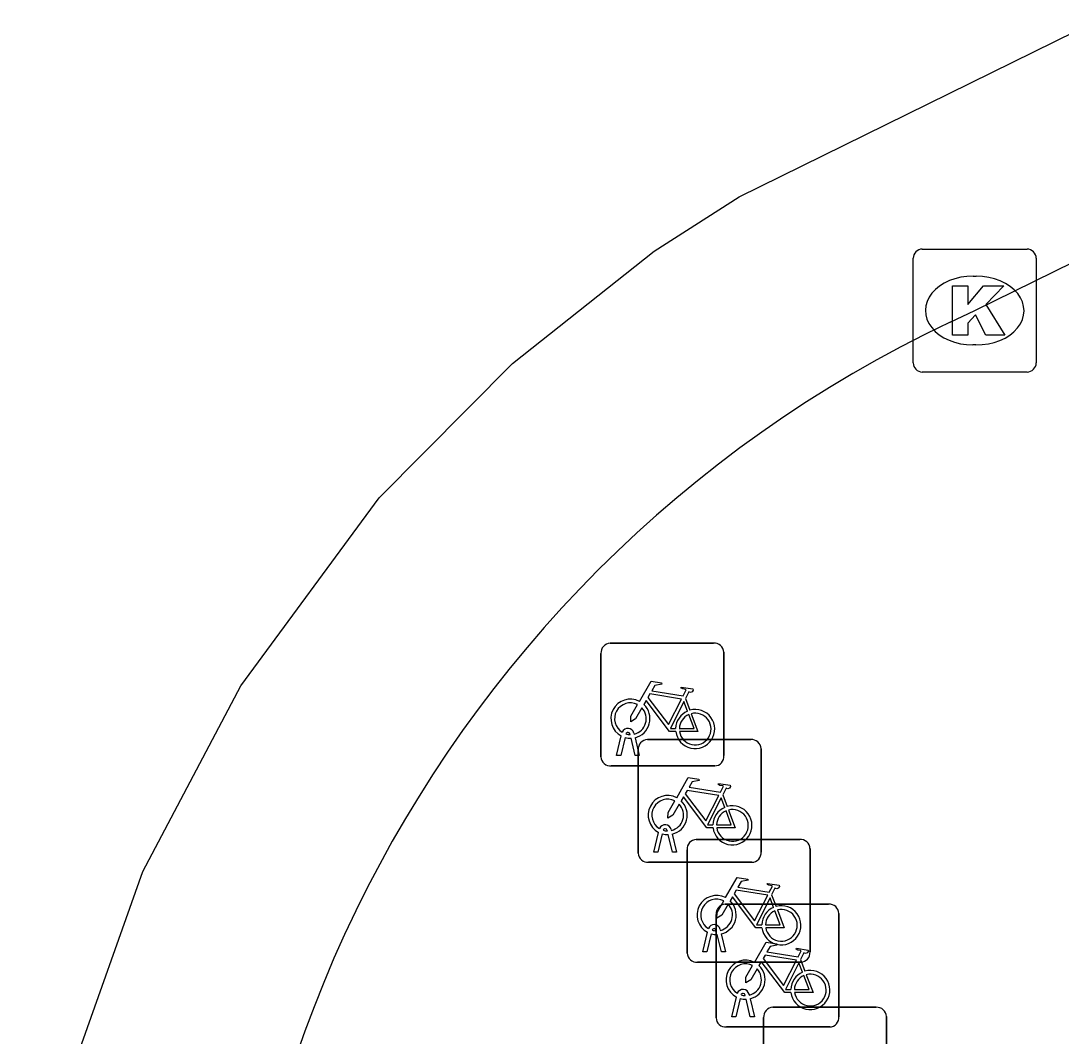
# Model space of a CAD drawing. Extents: x 160457 to 162082, y 388340 to 389736.
# Drawn here: x 161123.02 to 161131.49, y 389094.45 to 389102.71 of the extents above; entities that cross this region are included whole.
import ezdxf

# ---------------------------------------------------------------- set-up
doc = ezdxf.new("R2010")
doc.units = 0
for name, color, linetype in [('IMGEO_Fietsenrek', 7, 'Continuous'), ('IMGEO_Kolk', 7, 'Continuous'), ('IMGEO_Rijbaan_lokaal_gesloten', 7, 'Continuous')]:
    doc.layers.add(name, color=color, linetype=linetype)

msp = doc.modelspace()

# ---------------------------------------------------------------- linework, layer by layer
at = {"layer": 'IMGEO_Fietsenrek'}
for p, q in [((161127.8179, 389097.6495), (161128.6588, 389097.6495)), ((161128.6588, 389097.6495), (161127.8179, 389097.6495)), ((161127.7435, 389096.7249), (161127.7435, 389097.5658)), ((161127.7435, 389097.5658), (161127.7435, 389096.7249)), ((161128.7425, 389097.5751), (161128.7425, 389096.7342)), ((161128.7425, 389096.7342), (161128.7425, 389097.5751)), ((161128.4302, 389097.1992), (161128.4665, 389097.104)), ((161127.9809, 389096.9059), (161127.9799, 389096.9102)), ((161128.0116, 389096.9174), (161128.0134, 389096.9095)), ((161127.8705, 389096.7343), (161127.9088, 389096.8943)), ((161127.9392, 389096.8821), (161127.9039, 389096.7343)), ((161128.022, 389096.7343), (161127.9881, 389096.876)), ((161128.0204, 389096.8803), (161128.0554, 389096.7343)), ((161128.1209, 389096.8655), (161128.9618, 389096.8655)), ((161128.9618, 389096.8655), (161128.1209, 389096.8655)), ((161127.9039, 389096.7343), (161127.8705, 389096.7343)), ((161128.0554, 389096.7343), (161128.022, 389096.7343)), ((161128.0465, 389095.9409), (161128.0465, 389096.7818)), ((161128.0465, 389096.7818), (161128.0465, 389095.9409)), ((161129.0455, 389096.7911), (161129.0455, 389095.9502)), ((161129.0455, 389095.9502), (161129.0455, 389096.7911)), ((161128.6681, 389096.6505), (161127.8272, 389096.6505)), ((161127.8272, 389096.6505), (161128.6681, 389096.6505)), ((161128.7332, 389096.4152), (161128.7695, 389096.32)), ((161128.1735, 389095.9503), (161128.2118, 389096.1103)), ((161128.2422, 389096.0981), (161128.2069, 389095.9503)), ((161128.2839, 389096.1219), (161128.2829, 389096.1262)), ((161128.325, 389095.9503), (161128.2911, 389096.092)), ((161128.3146, 389096.1334), (161128.3164, 389096.1255)), ((161128.3234, 389096.0963), (161128.3584, 389095.9503)), ((161128.4445, 389095.1279), (161128.4445, 389095.9688)), ((161128.4445, 389095.9688), (161128.4445, 389095.1279)), ((161128.5189, 389096.0525), (161129.3598, 389096.0525)), ((161129.3598, 389096.0525), (161128.5189, 389096.0525)), ((161129.4435, 389095.9781), (161129.4435, 389095.1372)), ((161129.4435, 389095.1372), (161129.4435, 389095.9781)), ((161128.2069, 389095.9503), (161128.1735, 389095.9503)), ((161128.3584, 389095.9503), (161128.325, 389095.9503)), ((161128.9711, 389095.8665), (161128.1302, 389095.8665)), ((161128.1302, 389095.8665), (161128.9711, 389095.8665)), ((161129.1312, 389095.6022), (161129.1675, 389095.507)), ((161128.7539, 389095.5255), (161129.5948, 389095.5255)), ((161129.5948, 389095.5255), (161128.7539, 389095.5255)), ((161128.6795, 389094.6009), (161128.6795, 389095.4418)), ((161128.6795, 389095.4418), (161128.6795, 389094.6009)), ((161129.6785, 389095.4511), (161129.6785, 389094.6102)), ((161129.6785, 389094.6102), (161129.6785, 389095.4511)), ((161128.5715, 389095.1373), (161128.6098, 389095.2973)), ((161128.6819, 389095.3089), (161128.6809, 389095.3132)), ((161128.7126, 389095.3204), (161128.7144, 389095.3125)), ((161128.6402, 389095.2851), (161128.6049, 389095.1373)), ((161128.723, 389095.1373), (161128.6891, 389095.279)), ((161128.7214, 389095.2833), (161128.7564, 389095.1373)), ((161128.6049, 389095.1373), (161128.5715, 389095.1373)), ((161128.7564, 389095.1373), (161128.723, 389095.1373)), ((161129.3691, 389095.0535), (161128.5282, 389095.0535)), ((161128.5282, 389095.0535), (161129.3691, 389095.0535)), ((161129.3662, 389095.0752), (161129.4025, 389094.98)), ((161128.9169, 389094.7819), (161128.9159, 389094.7862)), ((161128.9476, 389094.7934), (161128.9494, 389094.7855)), ((161128.8065, 389094.6103), (161128.8448, 389094.7703)), ((161128.8752, 389094.7581), (161128.8399, 389094.6103)), ((161128.958, 389094.6103), (161128.9241, 389094.752)), ((161128.9564, 389094.7563), (161128.9914, 389094.6103)), ((161129.1409, 389094.6865), (161129.9818, 389094.6865)), ((161129.9818, 389094.6865), (161129.1409, 389094.6865)), ((161128.8399, 389094.6103), (161128.8065, 389094.6103)), ((161128.9914, 389094.6103), (161128.958, 389094.6103)), ((161129.0665, 389093.7619), (161129.0665, 389094.6028)), ((161129.0665, 389094.6028), (161129.0665, 389093.7619)), ((161130.0655, 389094.6121), (161130.0655, 389093.7712)), ((161130.0655, 389093.7712), (161130.0655, 389094.6121)), ((161129.6041, 389094.5265), (161128.7632, 389094.5265)), ((161128.7632, 389094.5265), (161129.6041, 389094.5265))]:
    msp.add_line(p, q, dxfattribs=at)
for points in [[(161128.0561, 389097.1762), (161128.1508, 389097.3397), (161128.237, 389097.3259), (161128.2387, 389097.3172), (161128.1826, 389097.3063), (161128.1564, 389097.261), (161128.4116, 389097.2202)], [(161128.4116, 389097.2202), (161128.4366, 389097.269), (161128.4315, 389097.273), (161128.4083, 389097.2767), (161128.3956, 389097.2842), (161128.3946, 389097.2873), (161128.3968, 389097.2919), (161128.4916, 389097.2768), (161128.4939, 389097.2665), (161128.4845, 389097.2541), (161128.4721, 389097.2477), (161128.4576, 389097.2539), (161128.4302, 389097.1992)], [(161128.3518, 389096.9315), (161128.3021, 389096.9316), (161128.1114, 389097.1833), (161128.0924, 389097.1505)], [(161128.3987, 389097.195), (161128.1419, 389097.236), (161128.1252, 389097.2072), (161128.2922, 389096.9869), (161128.3987, 389097.195)], [(161128.4467, 389097.097), (161128.4174, 389097.1738), (161128.308, 389096.9557), (161128.3507, 389096.9556)], [(161128.0768, 389097.1237), (161128.0252, 389097.0345), (161127.9853, 389097.0085), (161127.9865, 389097.056), (161128.041, 389097.1502)], [(161128.3807, 389096.9555), (161128.5006, 389096.9553), (161128.4574, 389097.0689)], [(161128.4772, 389097.0758), (161128.5322, 389096.9312), (161128.3821, 389096.9315)], [(161128.3591, 389096.3922), (161128.4538, 389096.5557), (161128.54, 389096.5419), (161128.5417, 389096.5332), (161128.4856, 389096.5223), (161128.4594, 389096.477), (161128.7146, 389096.4362)], [(161128.7146, 389096.4362), (161128.7396, 389096.485), (161128.7345, 389096.489), (161128.7113, 389096.4927), (161128.6986, 389096.5002), (161128.6976, 389096.5033), (161128.6998, 389096.5079), (161128.7946, 389096.4928), (161128.7969, 389096.4825), (161128.7875, 389096.4701), (161128.7751, 389096.4637), (161128.7606, 389096.4699), (161128.7332, 389096.4152)], [(161128.6548, 389096.1475), (161128.6051, 389096.1476), (161128.4144, 389096.3993), (161128.3954, 389096.3665)], [(161128.7017, 389096.411), (161128.4449, 389096.452), (161128.4282, 389096.4232), (161128.5952, 389096.2029), (161128.7017, 389096.411)], [(161128.3798, 389096.3397), (161128.3282, 389096.2505), (161128.2883, 389096.2245), (161128.2895, 389096.272), (161128.344, 389096.3662)], [(161128.7497, 389096.313), (161128.7204, 389096.3898), (161128.611, 389096.1717), (161128.6537, 389096.1716)], [(161128.6837, 389096.1715), (161128.8036, 389096.1713), (161128.7604, 389096.2849)], [(161128.7802, 389096.2918), (161128.8352, 389096.1472), (161128.6851, 389096.1475)], [(161128.7571, 389095.5792), (161128.8518, 389095.7427), (161128.938, 389095.7289), (161128.9397, 389095.7202), (161128.8836, 389095.7093), (161128.8574, 389095.664), (161129.1126, 389095.6232)], [(161129.0997, 389095.598), (161128.8429, 389095.639), (161128.8262, 389095.6102), (161128.9932, 389095.3899), (161129.0997, 389095.598)], [(161129.1126, 389095.6232), (161129.1376, 389095.672), (161129.1325, 389095.676), (161129.1093, 389095.6797), (161129.0966, 389095.6872), (161129.0956, 389095.6903), (161129.0978, 389095.6949), (161129.1926, 389095.6798), (161129.1949, 389095.6695), (161129.1855, 389095.6571), (161129.1731, 389095.6507), (161129.1586, 389095.6569), (161129.1312, 389095.6022)], [(161128.7778, 389095.5267), (161128.7262, 389095.4375), (161128.6863, 389095.4115), (161128.6875, 389095.459), (161128.742, 389095.5532)], [(161129.0528, 389095.3345), (161129.0031, 389095.3346), (161128.8124, 389095.5863), (161128.7934, 389095.5535)], [(161129.1477, 389095.5), (161129.1184, 389095.5768), (161129.009, 389095.3587), (161129.0517, 389095.3586)], [(161129.0817, 389095.3585), (161129.2016, 389095.3583), (161129.1584, 389095.4719)], [(161129.1782, 389095.4788), (161129.2332, 389095.3342), (161129.0831, 389095.3345)], [(161128.9921, 389095.0522), (161129.0868, 389095.2157), (161129.173, 389095.2019), (161129.1747, 389095.1932), (161129.1186, 389095.1823), (161129.0924, 389095.137), (161129.3476, 389095.0962)], [(161129.3476, 389095.0962), (161129.3726, 389095.145), (161129.3675, 389095.149), (161129.3443, 389095.1527), (161129.3316, 389095.1602), (161129.3306, 389095.1633), (161129.3328, 389095.1679), (161129.4276, 389095.1528), (161129.4299, 389095.1425), (161129.4205, 389095.1301), (161129.4081, 389095.1237), (161129.3936, 389095.1299), (161129.3662, 389095.0752)], [(161129.2878, 389094.8075), (161129.2381, 389094.8076), (161129.0474, 389095.0593), (161129.0284, 389095.0265)], [(161129.3347, 389095.071), (161129.0779, 389095.112), (161129.0612, 389095.0832), (161129.2282, 389094.8629), (161129.3347, 389095.071)], [(161129.3827, 389094.973), (161129.3534, 389095.0498), (161129.244, 389094.8317), (161129.2867, 389094.8316)], [(161129.0128, 389094.9997), (161128.9612, 389094.9105), (161128.9213, 389094.8845), (161128.9225, 389094.932), (161128.977, 389095.0262)], [(161129.3167, 389094.8315), (161129.4366, 389094.8313), (161129.3934, 389094.9449)], [(161129.4132, 389094.9518), (161129.4682, 389094.8072), (161129.3181, 389094.8075)]]:
    msp.add_lwpolyline(points, dxfattribs=at)
for centre, radius, start, end in [((161127.8212, 389097.5716), 0.0779, 92.4484, 184.28452), ((161127.8212, 389097.5716), 0.0779, 92.4484, 184.28452), ((161128.6646, 389097.5718), 0.0779, 2.4484, 94.28452), ((161128.6646, 389097.5718), 0.0779, 2.4484, 94.28452), ((161127.9831, 389097.0349), 0.159, 62.67661, 242.13685), ((161127.9831, 389097.0349), 0.129, 63.31916, 238.90302), ((161127.9831, 389097.0349), 0.129, 283.60429, 43.43025), ((161127.9831, 389097.0349), 0.159, 283.5766, 46.60424), ((161128.5097, 389096.9509), 0.159, 113.3408, 178.32165), ((161128.5097, 389096.9509), 0.159, 187.0065, 105.77075), ((161128.5097, 389096.9509), 0.129, 113.92302, 177.95563), ((161128.5097, 389096.9509), 0.129, 188.67146, 104.58832), ((161127.9629, 389096.9063), 0.0499, 12.8025, 158.69338), ((161127.9629, 389096.9063), 0.0174, 12.8025, 163.45023), ((161127.9831, 389097.0349), 0.129, 253.41502, 269.02044), ((161127.9831, 389097.0349), 0.159, 253.99666, 271.78671), ((161128.1242, 389096.7876), 0.0779, 92.4484, 184.28452), ((161128.1242, 389096.7876), 0.0779, 92.4484, 184.28452), ((161128.9676, 389096.7878), 0.0779, 2.4484, 94.28452), ((161128.9676, 389096.7878), 0.0779, 2.4484, 94.28452), ((161128.6648, 389096.7284), 0.0779, 272.4484, 4.28452), ((161128.6648, 389096.7284), 0.0779, 272.4484, 4.28452), ((161127.8214, 389096.7282), 0.0779, 182.4484, 274.28452), ((161127.8214, 389096.7282), 0.0779, 182.4484, 274.28452), ((161128.2861, 389096.2509), 0.159, 62.67661, 242.13685), ((161128.2861, 389096.2509), 0.129, 63.31916, 238.90302), ((161128.2861, 389096.2509), 0.129, 283.60429, 43.43025), ((161128.2861, 389096.2509), 0.159, 283.5766, 46.60424), ((161128.8127, 389096.1669), 0.159, 113.3408, 178.32165), ((161128.8127, 389096.1669), 0.159, 187.0065, 105.77075), ((161128.8127, 389096.1669), 0.129, 113.92302, 177.95563), ((161128.8127, 389096.1669), 0.129, 188.67146, 104.58832), ((161128.2659, 389096.1223), 0.0499, 12.8025, 158.69338), ((161128.2659, 389096.1223), 0.0174, 12.8025, 163.45023), ((161128.2861, 389096.2509), 0.159, 253.99666, 271.78671), ((161128.2861, 389096.2509), 0.129, 253.41502, 269.02044), ((161128.5222, 389095.9746), 0.0779, 92.4484, 184.28452), ((161128.5222, 389095.9746), 0.0779, 92.4484, 184.28452), ((161129.3656, 389095.9748), 0.0779, 2.4484, 94.28452), ((161129.3656, 389095.9748), 0.0779, 2.4484, 94.28452), ((161128.1244, 389095.9442), 0.0779, 182.4484, 274.28452), ((161128.1244, 389095.9442), 0.0779, 182.4484, 274.28452), ((161128.9678, 389095.9444), 0.0779, 272.4484, 4.28452), ((161128.9678, 389095.9444), 0.0779, 272.4484, 4.28452), ((161128.6841, 389095.4379), 0.159, 62.67661, 242.13685), ((161128.6841, 389095.4379), 0.129, 63.31916, 238.90302), ((161128.6841, 389095.4379), 0.159, 283.5766, 46.60424), ((161128.7572, 389095.4476), 0.0779, 92.4484, 184.28452), ((161128.7572, 389095.4476), 0.0779, 92.4484, 184.28452), ((161128.6841, 389095.4379), 0.129, 283.60429, 43.43025), ((161129.2107, 389095.3539), 0.159, 113.3408, 178.32165), ((161129.2107, 389095.3539), 0.159, 187.0065, 105.77075), ((161129.2107, 389095.3539), 0.129, 113.92302, 177.95563), ((161129.2107, 389095.3539), 0.129, 188.67146, 104.58832), ((161129.6006, 389095.4478), 0.0779, 2.4484, 94.28452), ((161129.6006, 389095.4478), 0.0779, 2.4484, 94.28452), ((161128.6639, 389095.3093), 0.0499, 12.8025, 158.69338), ((161128.6639, 389095.3093), 0.0174, 12.8025, 163.45023), ((161128.6841, 389095.4379), 0.129, 253.41502, 269.02044), ((161128.6841, 389095.4379), 0.159, 253.99666, 271.78671), ((161128.5224, 389095.1312), 0.0779, 182.4484, 274.28452), ((161128.5224, 389095.1312), 0.0779, 182.4484, 274.28452), ((161129.3658, 389095.1314), 0.0779, 272.4484, 4.28452), ((161129.3658, 389095.1314), 0.0779, 272.4484, 4.28452), ((161128.9191, 389094.9109), 0.159, 62.67661, 242.13685), ((161128.9191, 389094.9109), 0.129, 63.31916, 238.90302), ((161128.9191, 389094.9109), 0.129, 283.60429, 43.43025), ((161128.9191, 389094.9109), 0.159, 283.5766, 46.60424), ((161129.4457, 389094.8269), 0.159, 113.3408, 178.32165), ((161129.4457, 389094.8269), 0.159, 187.0065, 105.77075), ((161129.4457, 389094.8269), 0.129, 188.67146, 104.58832), ((161129.4457, 389094.8269), 0.129, 113.92302, 177.95563), ((161128.8989, 389094.7823), 0.0499, 12.8025, 158.69338), ((161128.8989, 389094.7823), 0.0174, 12.8025, 163.45023), ((161128.9191, 389094.9109), 0.129, 253.41502, 269.02044), ((161128.9191, 389094.9109), 0.159, 253.99666, 271.78671), ((161129.1442, 389094.6086), 0.0779, 92.4484, 184.28452), ((161129.1442, 389094.6086), 0.0779, 92.4484, 184.28452), ((161129.9876, 389094.6088), 0.0779, 2.4484, 94.28452), ((161129.9876, 389094.6088), 0.0779, 2.4484, 94.28452), ((161128.7574, 389094.6042), 0.0779, 182.4484, 274.28452), ((161128.7574, 389094.6042), 0.0779, 182.4484, 274.28452), ((161129.6008, 389094.6044), 0.0779, 272.4484, 4.28452), ((161129.6008, 389094.6044), 0.0779, 272.4484, 4.28452)]:
    msp.add_arc(centre, radius, start, end, dxfattribs=at)
at = {"layer": 'IMGEO_Kolk'}
for p, q in [((161130.3569, 389100.8565), (161131.2091, 389100.8565)), ((161130.2825, 389099.9299), (161130.2825, 389100.7821)), ((161131.2835, 389100.7821), (161131.2835, 389099.9299)), ((161130.7705, 389100.6357), (161130.7955, 389100.6357)), ((161130.7925, 389100.0763), (161130.7676, 389100.0763)), ((161131.2091, 389099.8555), (161130.3569, 389099.8555))]:
    msp.add_line(p, q, dxfattribs=at)
for points in [[(161130.3569, 389100.8565), (161131.2091, 389100.8565)], [(161130.2825, 389099.9299), (161130.2825, 389100.7821)], [(161131.2835, 389100.7821), (161131.2835, 389099.9299)], [(161130.6027, 389100.556), (161130.7262, 389100.556), (161130.7262, 389100.4048), (161130.8558, 389100.556), (161131.0204, 389100.556), (161130.8743, 389100.4051), (161131.0269, 389100.156), (161130.8746, 389100.156), (161130.7903, 389100.3202), (161130.7262, 389100.2532), (161130.7262, 389100.156), (161130.6027, 389100.156), (161130.6027, 389100.556)], [(161131.2091, 389099.8555), (161130.3569, 389099.8555)]]:
    msp.add_lwpolyline(points, dxfattribs=at)
for centre, start, end in [((161130.359, 389100.78), 91.55205, 178.44795), ((161130.359, 389100.78), 91.55205, 178.44795), ((161131.207, 389100.78), 1.55205, 88.44795), ((161131.207, 389100.78), 1.55205, 88.44795), ((161130.359, 389099.932), 181.55205, 268.44795), ((161130.359, 389099.932), 181.55205, 268.44795), ((161131.207, 389099.932), 271.55205, 358.44795), ((161131.207, 389099.932), 271.55205, 358.44795)]:
    msp.add_arc(centre, 0.0765, start, end, dxfattribs=at)
for centre, major_axis, ratio, start_param, end_param in [((161130.769, 389100.356), (-0.3872, 0.002), 0.722429, 4.712389, 7.853982), ((161130.794, 389100.356), (-0.3901, 0.002), 0.717154, 1.570796, 4.712389)]:
    msp.add_ellipse(centre, major_axis=major_axis, ratio=ratio, start_param=start_param, end_param=end_param, dxfattribs=at)
at = {"layer": 'IMGEO_Rijbaan_lokaal_gesloten'}
for points in [[(161123.768, 389086.956), (161123.342, 389088.26), (161123.108, 389089.558), (161123.025, 389091.351), (161123.17, 389092.905), (161123.462, 389094.224), (161124.018, 389095.791), (161124.815, 389097.303), (161125.94, 389098.832), (161127.025, 389099.924), (161128.176, 389100.838), (161128.868, 389101.28), (161154.523, 389113.915), (161156.045, 389114.522), (161157.29, 389114.858), (161159.272, 389115.095), (161160.037, 389115.108), (161161.394, 389114.99), (161163.473, 389114.516), (161164.852, 389113.961), (161166.146, 389113.243), (161166.866, 389112.75), (161167.934, 389111.869), (161168.678, 389111.12)], [(161130.584, 389100.261), (161130.783, 389100.357), (161152.336, 389110.958), (161155.245, 389112.376)]]:
    msp.add_lwpolyline(points, dxfattribs=at)
msp.add_arc((161134.9651, 389091.0036), 10.2418, 115.326, 192.92936, dxfattribs=at)

doc.saveas('drawing.dxf')
